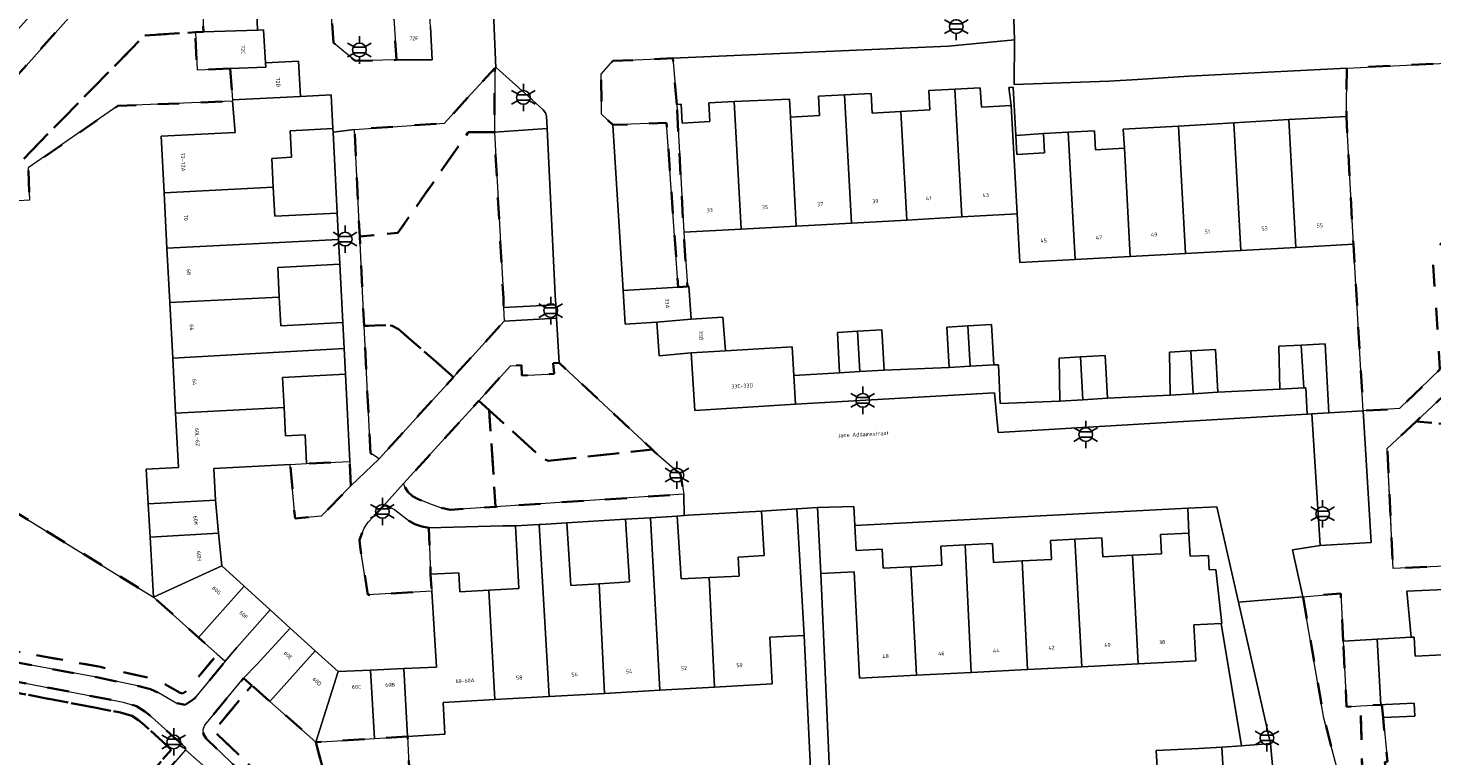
# Model space of a CAD drawing. Extents: x 105780 to 185197, y 477999 to 525027.
# Tile 105 of 562: x 106254 to 106384, y 479527 to 479594. Entities that reach past the tile are written whole.
import ezdxf
from ezdxf.enums import TextEntityAlignment as Align

# ---------------------------------------------------------------- set-up
doc = ezdxf.new("R2010")
doc.units = 0
doc.linetypes.add('XX-HIDDEN', pattern=[4, 2, -2])
for name, color, linetype, lineweight in [('B-GV-GR-HAAG_01-G', 252, 'GR-HAAG1', 13), ('B-GV-GR-MATERIAALGRENS-G', 252, 'XX-HIDDEN', 35), ('B-RO-IE-MEUBILAIR_WEGMEUBILAIR-S', 252, 'Continuous', 25), ('B-RO-IE-TERREINAFSCHEIDING_KUNSTMATIG_HEKWERK-G', 252, 'IE-TERREINAFSCHEIDING-KUNSTMATIG', 18), ('B-XX-KG-KADASTRAAL_BEBOUWING-G', 252, 'Continuous', 20), ('B1-WE-OG-BEBOUWING-T18', 7, 'Continuous', 18), ('B1-WE-OG-TERREIN_ERF-GV', 252, 'Continuous', 18), ('B1-WE-OG-TOPOGRAFIE-T18', 10, 'Continuous', 18), ('B1-WE-VH-VERHARDING_ASFALT-GV', 252, 'Continuous', 18), ('B1-WE-VH-VERHARDING_BETONSTRAATSTEEN-GV', 252, 'Continuous', 18), ('B1-WE-VH-VERHARDING_TEGEL-GV', 252, 'Continuous', 18)]:
    doc.layers.add(name, color=color, linetype=linetype, lineweight=lineweight)
doc.styles.add('NLCS-ISO', font='NLCS-ISO.ttf')
doc.styles.add('NLCS-ISO-M200-T18', font='NLCS-ISO.ttf', dxfattribs={"height": 0.36})
doc.linetypes.add('GR-HAAG1', pattern='A,6,[176,NLCS.shx,S=0.125,R=0,X=0,Y=0],-2', length=8)
doc.linetypes.add('IE-TERREINAFSCHEIDING-KUNSTMATIG', pattern='A,4,[82,NLCS.SHX,S=0.75,R=90,X=0,Y=0],4,-2', length=10)

# ---------------------------------------------------------------- blocks, each defined once
blk = doc.blocks.new('B-SIE-WEG_LICHTMAST-SO')
at = {"ltscale": 0.1}
for p, q in [((-1.1, 0.63), (-2.19, 1.27)), ((0, 1.27), (0, 2.53)), ((1.1, 0.63), (2.19, 1.27)), ((-1.1, -0.63), (-2.19, -1.27)), ((0, -1.27), (0, -2.53)), ((1.1, -0.63), (2.19, -1.27))]:
    blk.add_line(p, q, dxfattribs=at)
at = {"flags": 128}
for points in [[(-1.16, 0.5), (1.16, 0.5)], [(-1.16, -0.5), (1.16, -0.5)]]:
    blk.add_lwpolyline(points, dxfattribs=at)
at = {"ltscale": 0.1}
blk.add_circle((0, 0), 1.27, dxfattribs=at)
at = {"style": 'NLCS-ISO'}
blk.add_attdef('TYPE', text='', height=1.8, dxfattribs=at).set_placement((0, 2.53), align=Align.BOTTOM_CENTER)

msp = doc.modelspace()

# ---------------------------------------------------------------- linework, layer by layer
at = {"layer": 'B-GV-GR-HAAG_01-G', "flags": 128}
msp.add_lwpolyline([(106366.191, 479540.932), (106364.2, 479549.75), (106361.489, 479549.611), (106361.61, 479547.32), (106361.723, 479545.173), (106363.42, 479545.262), (106363.491, 479543.914), (106364.09, 479543.945), (106364.652, 479538.968), (106364.601, 479538.965), (106366.461, 479527.667), (106369.14, 479527.87)], close=True, dxfattribs=at)
at = {"layer": 'B-GV-GR-MATERIAALGRENS-G', "flags": 128}
for points in [[(106265.012, 479593.316), (106269.701, 479593.599), (106269.7, 479593.62), (106270.449, 479593.644), (106270, 479606.11), (106269.919, 479608.355), (106268.5, 479606.79), (106246.653, 479582.224), (106251.515, 479579.571)], [(106287.92, 479596.86), (106284.96, 479596.74), (106282.16, 479596.65), (106282.48, 479592.64), (106284.49, 479590.96), (106288.305, 479591.042)], [(106272.92, 479590.25), (106269.86, 479590.13), (106269.701, 479593.599), (106265.012, 479593.316), (106251.515, 479579.571), (106251.277, 479577.902), (106254.345, 479578.092), (106254.242, 479581.078), (106262.541, 479586.803), (106273.148, 479587.238), (106273.139, 479587.354)], [(106294.945, 479584.374), (106297.36, 479584.38), (106297.39, 479590.29), (106294.842, 479587.501), (106292.74, 479585.2), (106284.42, 479584.62), (106284.905, 479574.735), (106288.431, 479575.056)], [(106314.224, 479586.93), (106313.88, 479591.203), (106308.33, 479590.96), (106307.23, 479589.72), (106307.27, 479586.03), (106308.31, 479585.04), (106313.28, 479585.23), (106314.362, 479570.062), (106315.21, 479570.115), (106314.871, 479575.122)], [(106387.45, 479581.45), (106387.32, 479589.73), (106386.649, 479590.811), (106376.199, 479590.298), (106376.17, 479585.811), (106376.816, 479574.019), (106377.73, 479558.62), (106381.07, 479558.82), (106384.83, 479562.45), (106384.2, 479572.17), (106384.494, 479573.591), (106387.562, 479576.979)], [(106297.36, 479584.38), (106294.945, 479584.374), (106288.431, 479575.056), (106284.905, 479574.735), (106285.311, 479566.47), (106287.32, 479566.55), (106287.9, 479566.48), (106288.48, 479566.18), (106293.567, 479561.743), (106298.25, 479566.892), (106298.215, 479568.163), (106298.19, 479569.07)], [(106251.277, 479577.902), (106251.515, 479579.571), (106246.653, 479582.224), (106246.64, 479582.209), (106246.521, 479580.588), (106244.35, 479551.09), (106244.43, 479550.45), (106243.721, 479549.629), (106244.542, 479548.103), (106245.177, 479546.685), (106246.875, 479541.27), (106247.278, 479540.223), (106247.645, 479539.559), (106248.198, 479538.804), (106249.03, 479537.936), (106249.978, 479537.203), (106250.89, 479536.792), (106260.91, 479534.95), (106265.867, 479533.834), (106266.746, 479533.442), (106268.281, 479532.552), (106268.54, 479532.505), (106268.928, 479532.756), (106271.725, 479536.129), (106270.002, 479537.672), (106265.84, 479541.4), (106252.956, 479549.322)], [(106390.701, 479557.031), (106388.25, 479557.12), (106382.611, 479557.631), (106379.95, 479555.13), (106380.49, 479544.05), (106392.88, 479544.614), (106392.95, 479547.61), (106393.13, 479548.33), (106393.34, 479548.76), (106393.74, 479549.04), (106397.43, 479549.18), (106402.63, 479549.77), (106401.9, 479577.343), (106398.59, 479577.18), (106390.896, 479576.801), (106389.73, 479575.65), (106389.78, 479574.967), (106389.82, 479574.703), (106390.056, 479573.145), (106390.48, 479570.35), (106392.792, 479570.376), (106394.9, 479570.4), (106395.616, 479562.796), (106398.035, 479564.007), (106400.439, 479555.787), (106397.299, 479549.629), (106394.371, 479549.748), (106390.272, 479555.602)], [(106293.567, 479561.743), (106288.48, 479566.18), (106287.9, 479566.48), (106287.32, 479566.55), (106285.311, 479566.47), (106285.89, 479554.69), (106286.69, 479554.18)], [(106303.34, 479563.06), (106302.786, 479563.024), (106302.883, 479562.038), (106299.889, 479561.881), (106299.86, 479562.836), (106298.84, 479562.77), (106295.911, 479559.547), (106296.878, 479558.676), (106301.83, 479554.22), (106302.34, 479553.99), (106311.968, 479555.039)], [(106216.965, 479561.28), (106217.1, 479558.09), (106217.46, 479556.38), (106217.86, 479555.16), (106218.41, 479554.21), (106219.22, 479553.13), (106220.65, 479551.62), (106236.09, 479537.86), (106256.8, 479519.65), (106257.97, 479518.77), (106259.1, 479518.28), (106260.13, 479518.16), (106260.89, 479518.42), (106261.57, 479518.96), (106268.782, 479527.288), (106268.78, 479527.5), (106265.64, 479530.34), (106265.01, 479530.83), (106264.26, 479531.33), (106263.02, 479531.7), (106259.557, 479532.364), (106250.71, 479534.06), (106249.23, 479534.58), (106248.26, 479535.11), (106247.02, 479536.05), (106245.94, 479536.99), (106245.3, 479537.66), (106244.73, 479538.83), (106242.17, 479546.32), (106241.44, 479547.91), (106240.77, 479549.05), (106239.82, 479550.22), (106238.81, 479551.28), (106236.74, 479553.24), (106228.94, 479560.12), (106227.39, 479561.29), (106226.3, 479561.92), (106225.62, 479562.14), (106224.69, 479562.26), (106218.02, 479561.58)], [(106393.252, 479560.309), (106390.331, 479561.785), (106388.07, 479561.58), (106386.747, 479561.517), (106382.611, 479557.631), (106388.25, 479557.12), (106390.701, 479557.031), (106390.881, 479557.628)], [(106238.104, 479550.572), (106239.069, 479549.559), (106239.946, 479548.478), (106240.552, 479547.447), (106241.24, 479545.949), (106243.804, 479538.448), (106244.469, 479537.082), (106245.249, 479536.266), (106246.389, 479535.274), (106247.715, 479534.268), (106248.822, 479533.663), (106250.449, 479533.092), (106259.369, 479531.382), (106262.782, 479530.727), (106263.83, 479530.415), (106264.425, 479530.018), (106264.997, 479529.573), (106267.47, 479527.301), (106260.875, 479519.685), (106260.403, 479519.31), (106260.021, 479519.18), (106259.362, 479519.256), (106258.476, 479519.64), (106257.432, 479520.426), (106236.753, 479538.609), (106221.347, 479552.338), (106219.986, 479553.776), (106219.246, 479554.762), (106218.778, 479555.571), (106218.427, 479556.64), (106218.096, 479558.215), (106217.998, 479560.525), (106218.209, 479560.594), (106224.677, 479561.253), (106225.4, 479561.16), (106225.891, 479561.001), (106226.836, 479560.455), (106228.307, 479559.345), (106236.065, 479552.502)], [(106238.104, 479550.572), (106236.065, 479552.502), (106228.307, 479559.345), (106226.836, 479560.455), (106225.891, 479561.001), (106225.4, 479561.16), (106224.677, 479561.253), (106218.209, 479560.594), (106217.998, 479560.525), (106218.096, 479558.215), (106218.427, 479556.64), (106218.778, 479555.571), (106219.246, 479554.762), (106219.986, 479553.776), (106221.347, 479552.338), (106236.753, 479538.609), (106257.432, 479520.426), (106258.476, 479519.64), (106259.362, 479519.256), (106260.021, 479519.18), (106260.403, 479519.31), (106260.875, 479519.685), (106267.47, 479527.301), (106264.997, 479529.573), (106264.425, 479530.018), (106263.83, 479530.415), (106262.782, 479530.727), (106259.369, 479531.382), (106250.449, 479533.092), (106248.822, 479533.663), (106247.715, 479534.268), (106246.389, 479535.274), (106245.249, 479536.266), (106244.469, 479537.082), (106243.804, 479538.448), (106241.24, 479545.949), (106240.552, 479547.447), (106239.946, 479548.478), (106239.069, 479549.559)], [(106296.878, 479558.676), (106295.911, 479559.547), (106295.323, 479558.9), (106288.963, 479551.903), (106289.1, 479551.54), (106289.34, 479551.12), (106289.78, 479550.74), (106290.31, 479550.46), (106291.64, 479549.92), (106292.42, 479549.66), (106293.27, 479549.48), (106297.468, 479549.758)], [(106311.968, 479555.039), (106302.34, 479553.99), (106301.83, 479554.22), (106296.878, 479558.676), (106297.468, 479549.758), (106314.87, 479550.91), (106314.57, 479552.76), (106312.15, 479554.87)], [(106284.08, 479551.68), (106283.975, 479553.921), (106279.988, 479553.735), (106278.469, 479553.656), (106278.92, 479548.68), (106281.33, 479548.88)], [(106291.3, 479547.8), (106290.64, 479547.92), (106290, 479548.13), (106289.5, 479548.41), (106288.11, 479549.49), (106287.38, 479549.86), (106287.089, 479549.851), (106285.69, 479548.32), (106285.31, 479547.77), (106284.88, 479546.69), (106284.93, 479546.06), (106285.66, 479541.61), (106291.558, 479541.954), (106291.46, 479543.52)], [(106260.91, 479534.95), (106250.89, 479536.792), (106249.978, 479537.203), (106249.03, 479537.936), (106248.198, 479538.804), (106247.645, 479539.559), (106247.278, 479540.223), (106246.875, 479541.27), (106245.177, 479546.685), (106244.542, 479548.103), (106243.721, 479549.629), (106243.04, 479548.84), (106243.64, 479547.67), (106244.24, 479546.33), (106245.93, 479540.94), (106246.37, 479539.8), (106246.8, 479539.02), (106247.43, 479538.16), (106248.36, 479537.19), (106249.46, 479536.34), (106250.59, 479535.83), (106260.71, 479533.97), (106264.34, 479533.19), (106265.55, 479532.88), (106266.29, 479532.55), (106267.93, 479531.6), (106268.75, 479531.45), (106269.6, 479532), (106272.451, 479535.478), (106271.725, 479536.129), (106268.928, 479532.756), (106268.54, 479532.505), (106268.281, 479532.552), (106266.746, 479533.442), (106265.867, 479533.834)], [(106375.869, 479537.326), (106375.643, 479541.738), (106372.15, 479541.44), (106374.09, 479530.21), (106379.134, 479511.016), (106379.68, 479509.71), (106380.12, 479509.04), (106380.37, 479508.75), (106381.4, 479507.84), (106382.38, 479507.21), (106382.93, 479506.98), (106383.77, 479506.73), (106385.16, 479506.71), (106389.14, 479506.912), (106389.047, 479508.746), (106388.951, 479510.461), (106382.467, 479510.188), (106377.667, 479524.542), (106377.482, 479531.342), (106376.196, 479531.27)], [(106325.99, 479517.04), (106326.53, 479518.57), (106326.72, 479518.88), (106326.87, 479519.67), (106325.798, 479519.589), (106325.58, 479518.884), (106325.114, 479517.562), (106321.415, 479513.468), (106320.337, 479512.328), (106319.683, 479512.061), (106315.607, 479512.091), (106314.163, 479511.698), (106313.049, 479511.16), (106311.984, 479510.27), (106311.092, 479509.119), (106309.963, 479505.155), (106310.227, 479501.535), (106310.677, 479499.288), (106311.584, 479498.141), (106312.99, 479497.071), (106314.99, 479495.91), (106316.59, 479495.468), (106318.891, 479495.496), (106318.979, 479494.903), (106318.961, 479493.114), (106318.592, 479491.067), (106318.067, 479489.677), (106317.542, 479488.545), (106316.929, 479487.598), (106315.914, 479486.513), (106314.772, 479485.774), (106313.23, 479485.296), (106311.577, 479484.918), (106310.259, 479484.782), (106309.227, 479484.825), (106308.127, 479485.085), (106306.804, 479485.63), (106305.388, 479486.537), (106303.161, 479488.269), (106299.932, 479491.15), (106296.695, 479494.14), (106294.866, 479496.096), (106292.87, 479498.576), (106292.033, 479499.949), (106290.925, 479502.106), (106286.981, 479510.258), (106283.931, 479515.89), (106282.87, 479517.544), (106281.972, 479518.72), (106280.615, 479520.149), (106278.878, 479521.876), (106271.476, 479528.962), (106271.447, 479529.082), (106274.909, 479533.247), (106274.16, 479533.91), (106270.56, 479529.58), (106270.42, 479529.17), (106270.44, 479528.74), (106270.69, 479528.33), (106278.18, 479521.16), (106279.9, 479519.45), (106281.21, 479518.07), (106282.05, 479516.97), (106283.07, 479515.38), (106285.91, 479510.18), (106290.03, 479501.66), (106291.16, 479499.46), (106292.05, 479498), (106294.11, 479495.44), (106295.99, 479493.43), (106299.26, 479490.41), (106302.52, 479487.5), (106304.81, 479485.72), (106306.34, 479484.74), (106307.82, 479484.13), (106309.09, 479483.83), (106310.29, 479483.78), (106311.74, 479483.93), (106313.49, 479484.33), (106315.2, 479484.86), (106316.56, 479485.74), (106317.72, 479486.98), (106318.42, 479488.06), (106318.99, 479489.29), (106319.56, 479490.8), (106319.96, 479493.02), (106319.98, 479494.99), (106319.87, 479495.84), (106319.77, 479496.12), (106319.53, 479496.35), (106319.18, 479496.5), (106316.72, 479496.47), (106315.38, 479496.84), (106314.29, 479497.42), (106313.06, 479498.22), (106312.29, 479498.86), (106311.61, 479499.72), (106311.22, 479501.67), (106310.97, 479505.09), (106311.36, 479507), (106311.98, 479508.6), (106312.78, 479509.67), (106313.61, 479510.3), (106314.67, 479510.78), (106315.78, 479511.09), (106319.86, 479511.06), (106320.49, 479511.15), (106320.88, 479511.44), (106322.15, 479512.79)], [(106325.114, 479517.562), (106325.58, 479518.884), (106325.798, 479519.589), (106301.37, 479517.751), (106298.19, 479517.62), (106289.891, 479516.937), (106286.89, 479516.69), (106282.35, 479522.37), (106280.84, 479528), (106276.598, 479531.753), (106274.909, 479533.247), (106271.447, 479529.082), (106271.476, 479528.962), (106278.878, 479521.876), (106280.615, 479520.149), (106281.972, 479518.72), (106282.87, 479517.544), (106283.931, 479515.89), (106286.981, 479510.258), (106297.16, 479510.77), (106299.07, 479510.33), (106301.41, 479509.61), (106303.73, 479508.21), (106306.47, 479505.91), (106308.01, 479505.07), (106309.34, 479504.92), (106309.963, 479505.155), (106311.092, 479509.119), (106311.984, 479510.27), (106313.049, 479511.16), (106314.163, 479511.698), (106315.607, 479512.091), (106319.683, 479512.061), (106320.337, 479512.328), (106321.415, 479513.468)], [(106379.56, 479530.29), (106379.446, 479531.451), (106379.356, 479531.446), (106377.482, 479531.342), (106377.667, 479524.542), (106382.467, 479510.188), (106388.951, 479510.461), (106388.822, 479512.76), (106384.1, 479512.56), (106383.18, 479515.08), (106380.69, 479522.75), (106379.85, 479525.27), (106379.74, 479526.16), (106379.96, 479526.2)], [(106289.329, 479528.523), (106286.281, 479528.335), (106280.84, 479528), (106282.35, 479522.37), (106286.89, 479516.69), (106289.891, 479516.937)]]:
    msp.add_lwpolyline(points, close=True, dxfattribs=at)
at = {"layer": 'B-RO-IE-TERREINAFSCHEIDING_KUNSTMATIG_HEKWERK-G', "flags": 128}
msp.add_lwpolyline([(106380.303, 479547.882), (106379.95, 479555.13), (106382.631, 479557.629)], dxfattribs=at)
at = {"layer": 'B-XX-KG-KADASTRAAL_BEBOUWING-G', "flags": 128}
for points in [[(106291.44, 479594.12), (106291.26, 479597.108), (106287.92, 479596.86), (106288.305, 479591.042), (106291.61, 479591.06)], [(106276, 479593.82), (106275.437, 479593.802), (106270.449, 479593.644), (106269.7, 479593.62), (106269.701, 479593.599), (106269.86, 479590.13), (106272.92, 479590.25), (106276.203, 479590.379), (106276.18, 479590.77)], [(106276.18, 479590.77), (106276.203, 479590.379), (106272.92, 479590.25), (106273.139, 479587.354), (106279.439, 479587.683), (106279.23, 479590.93)], [(106282.414, 479584.705), (106282.251, 479587.83), (106279.439, 479587.683), (106273.139, 479587.354), (106273.148, 479587.238), (106273.366, 479584.353), (106266.534, 479583.997), (106266.807, 479578.761), (106276.896, 479579.303), (106276.758, 479581.952), (106278.584, 479582.047), (106278.456, 479584.499)], [(106329.747, 479587.82), (106327.341, 479587.688), (106327.439, 479585.907), (106324.736, 479585.759), (106325.288, 479575.693), (106330.396, 479575.973)], [(106334.955, 479586.286), (106332.296, 479586.141), (106332.197, 479587.954), (106329.747, 479587.82), (106330.396, 479575.973), (106335.504, 479576.252)], [(106339.952, 479588.345), (106337.555, 479588.214), (106337.653, 479586.434), (106334.955, 479586.286), (106335.504, 479576.252), (106340.612, 479576.532)], [(106345.172, 479586.841), (106342.405, 479586.689), (106342.307, 479588.475), (106339.952, 479588.345), (106340.612, 479576.532), (106345.721, 479576.812)], [(106350.431, 479584.371), (106348.138, 479584.245), (106348.236, 479582.457), (106345.684, 479582.317), (106345.588, 479584.075), (106345.344, 479588.525), (106345.08, 479588.511), (106344.958, 479588.504), (106345.172, 479586.841), (106345.721, 479576.812), (106345.967, 479572.328), (106351.076, 479572.608)], [(106319.533, 479587.21), (106317.19, 479587.082), (106317.285, 479585.358), (106314.722, 479585.218), (106314.627, 479586.952), (106314.224, 479586.93), (106314.871, 479575.122), (106320.179, 479575.413)], [(106324.736, 479585.759), (106324.645, 479587.421), (106319.533, 479587.21), (106320.179, 479575.413), (106325.288, 479575.693)], [(106360.647, 479584.937), (106355.537, 479584.654), (106355.636, 479582.878), (106356.183, 479572.888), (106361.291, 479573.168)], [(106365.755, 479585.234), (106360.647, 479584.937), (106361.291, 479573.168), (106366.4, 479573.448)], [(106370.862, 479585.528), (106365.755, 479585.234), (106366.4, 479573.448), (106371.508, 479573.728)], [(106376.17, 479585.811), (106370.862, 479585.528), (106371.508, 479573.728), (106376.816, 479574.019)], [(106355.636, 479582.878), (106352.963, 479582.732), (106352.866, 479584.505), (106350.431, 479584.371), (106351.076, 479572.608), (106356.183, 479572.888)], [(106282.827, 479576.896), (106277.037, 479576.594), (106276.896, 479579.303), (106266.807, 479578.761), (106267.074, 479573.637), (106282.954, 479574.465)], [(106283.074, 479572.164), (106282.954, 479574.465), (106267.074, 479573.637), (106267.335, 479568.623), (106277.465, 479569.138), (106277.323, 479571.864)], [(106315.359, 479570.124), (106315.21, 479570.115), (106314.362, 479570.062), (106309.263, 479569.748), (106309.455, 479566.64), (106312.384, 479566.82), (106315.547, 479567.081)], [(106283.349, 479566.783), (106277.603, 479566.483), (106277.465, 479569.138), (106267.335, 479568.623), (106267.602, 479563.494), (106283.473, 479564.393)], [(106318.48, 479567.27), (106315.547, 479567.081), (106312.384, 479566.82), (106312.59, 479563.71), (106315.567, 479563.964), (106318.725, 479564.157)], [(106330.944, 479565.978), (106329.083, 479565.872), (106329.295, 479562.142), (106331.148, 479562.248)], [(106330.944, 479565.978), (106331.148, 479562.248), (106333.404, 479562.377), (106333.191, 479566.107)], [(106341.164, 479566.468), (106339.224, 479566.357), (106339.436, 479562.627), (106341.368, 479562.737)], [(106341.164, 479566.468), (106341.368, 479562.737), (106343.544, 479562.861), (106343.332, 479566.591)], [(106283.597, 479562.014), (106283.473, 479564.393), (106267.602, 479563.494), (106267.868, 479558.397), (106277.906, 479558.92), (106277.76, 479561.71)], [(106325.059, 479561.894), (106324.897, 479564.535), (106318.725, 479564.157), (106315.567, 479563.964), (106315.894, 479558.652), (106325.223, 479559.222)], [(106361.784, 479564.156), (106359.804, 479564.047), (106359.856, 479560.078), (106362.001, 479560.2)], [(106361.784, 479564.156), (106362.001, 479560.2), (106364.266, 479560.329), (106364.048, 479564.281)], [(106372.002, 479564.697), (106369.909, 479564.591), (106370.002, 479560.634), (106372.219, 479560.746)], [(106374.197, 479564.809), (106372.002, 479564.697), (106372.219, 479560.746), (106372.43, 479560.757), (106372.54, 479558.31), (106372.985, 479558.337), (106374.543, 479558.43)], [(106351.57, 479563.603), (106349.598, 479563.494), (106349.65, 479559.525), (106351.787, 479559.647)], [(106351.57, 479563.603), (106351.787, 479559.647), (106354.06, 479559.776), (106353.842, 479563.728)], [(106277.906, 479558.92), (106267.868, 479558.397), (106268.129, 479553.381), (106265.155, 479553.226), (106265.321, 479550.024), (106271.562, 479550.349), (106271.409, 479553.288), (106278.469, 479553.656), (106279.988, 479553.735), (106279.849, 479556.403), (106278.042, 479556.309)], [(106271.562, 479550.349), (106265.321, 479550.024), (106265.507, 479546.94), (106271.851, 479547.322)], [(106311.785, 479548.739), (106309.5, 479548.6), (106309.85, 479542.81), (106307.042, 479542.644), (106307.543, 479532.507), (106312.674, 479532.798)], [(106317.212, 479543.215), (106314.63, 479543.09), (106314.28, 479548.89), (106311.785, 479548.739), (106312.674, 479532.798), (106317.717, 479533.084)], [(106322.07, 479549.36), (106322.32, 479545.25), (106319.9, 479545.1), (106320.01, 479543.35), (106317.212, 479543.215), (106317.717, 479533.084), (106323.046, 479533.386), (106322.852, 479537.708), (106326.01, 479537.84), (106325.33, 479549.56)], [(106335.882, 479544.202), (106333.33, 479544.07), (106333.24, 479545.83), (106330.82, 479545.7), (106330.7, 479548.031), (106330.61, 479549.78), (106327.25, 479549.68), (106327.56, 479543.59), (106330.63, 479543.75), (106331.14, 479533.91), (106336.402, 479534.179)], [(106271.851, 479547.322), (106265.507, 479546.94), (106265.84, 479541.4), (106272.14, 479544.29)], [(106301.498, 479548.114), (106299.3, 479547.98), (106299.61, 479542.19), (106296.86, 479542.039), (106297.397, 479531.931), (106302.44, 479532.217)], [(106307.042, 479542.644), (106304.42, 479542.49), (106304.07, 479548.27), (106301.651, 479548.123), (106301.498, 479548.114), (106302.44, 479532.217), (106307.543, 479532.507)], [(106361.61, 479547.32), (106358.99, 479547.18), (106359.08, 479545.41), (106356.396, 479545.267), (106356.909, 479535.228), (106362.23, 479535.5), (106362.055, 479538.832), (106364.601, 479538.965), (106364.652, 479538.968), (106364.09, 479543.945), (106363.491, 479543.914), (106363.42, 479545.262), (106361.723, 479545.173)], [(106340.905, 479546.228), (106338.65, 479546.11), (106338.74, 479544.35), (106335.882, 479544.202), (106336.402, 479534.179), (106341.463, 479534.438)], [(106346.167, 479544.748), (106343.53, 479544.61), (106343.43, 479546.36), (106340.905, 479546.228), (106341.463, 479534.438), (106346.68, 479534.705)], [(106351.058, 479546.759), (106348.8, 479546.64), (106348.89, 479544.89), (106346.167, 479544.748), (106346.68, 479534.705), (106351.696, 479534.961)], [(106356.396, 479545.267), (106353.65, 479545.12), (106353.56, 479546.89), (106351.058, 479546.759), (106351.696, 479534.961), (106356.909, 479535.228)], [(106274.221, 479542.403), (106272.14, 479544.29), (106265.84, 479541.4), (106270.002, 479537.672)], [(106296.86, 479542.039), (106294.17, 479541.89), (106294.07, 479543.66), (106291.46, 479543.52), (106291.558, 479541.954), (106292, 479534.93), (106288.971, 479534.797), (106289.329, 479528.523), (106292.79, 479528.74), (106292.62, 479531.66), (106297.397, 479531.931)], [(106276.621, 479540.225), (106274.221, 479542.403), (106270.002, 479537.672), (106271.725, 479536.129), (106272.451, 479535.478), (106273.547, 479536.742)], [(106280.789, 479536.444), (106278.472, 479538.546), (106275.34, 479535.13), (106274.16, 479533.91), (106274.909, 479533.247), (106276.598, 479531.753)], [(106379.028, 479537.507), (106375.869, 479537.326), (106376.196, 479531.27), (106377.482, 479531.342), (106379.356, 479531.446)], [(106387.425, 479538.02), (106384.982, 479537.888), (106385.08, 479536.078), (106382.536, 479535.94), (106382.441, 479537.701), (106382.15, 479537.685), (106379.028, 479537.507), (106379.356, 479531.446), (106379.446, 479531.451), (106379.789, 479531.47), (106382.436, 479531.614), (106382.501, 479530.408), (106379.56, 479530.29), (106379.96, 479526.2), (106379.74, 479526.16), (106379.85, 479525.27), (106380.69, 479522.75), (106387.59, 479523.11), (106387.559, 479526.185), (106388.064, 479526.212)], [(106282.9, 479534.53), (106280.789, 479536.444), (106276.598, 479531.753), (106280.84, 479528)], [(106285.89, 479534.661), (106282.9, 479534.53), (106280.84, 479528), (106286.281, 479528.335)], [(106288.971, 479534.797), (106285.89, 479534.661), (106286.281, 479528.335), (106289.329, 479528.523)], [(106364.66, 479527.53), (106362.522, 479527.424), (106358.59, 479527.23), (106358.75, 479524.17), (106358.755, 479524.067), (106360.82, 479524.17), (106364.82, 479524.37)]]:
    msp.add_lwpolyline(points, close=True, dxfattribs=at)
at = {"layer": 'B1-WE-OG-TERREIN_ERF-GV', "flags": 128}
for points in [[(106345.46, 479592.9), (106339.36, 479592.32), (106313.88, 479591.203), (106314.224, 479586.93), (106314.627, 479586.952), (106314.722, 479585.218), (106317.285, 479585.358), (106317.19, 479587.082), (106319.533, 479587.21), (106324.645, 479587.421), (106324.736, 479585.759), (106327.439, 479585.907), (106327.341, 479587.688), (106329.747, 479587.82), (106332.197, 479587.954), (106332.296, 479586.141), (106334.955, 479586.286), (106337.653, 479586.434), (106337.555, 479588.214), (106339.952, 479588.345), (106342.307, 479588.475), (106342.405, 479586.689), (106345.172, 479586.841), (106344.958, 479588.504), (106345.08, 479588.511), (106345.344, 479588.525), (106345.588, 479584.075), (106348.138, 479584.245), (106350.431, 479584.371), (106352.866, 479584.505), (106352.963, 479582.732), (106355.636, 479582.878), (106355.537, 479584.654), (106360.647, 479584.937), (106365.755, 479585.234), (106370.862, 479585.528), (106376.17, 479585.811), (106376.199, 479590.298), (106361.61, 479589.54), (106356.86, 479589.238), (106354.21, 479589.07), (106345.45, 479588.78)], [(106267.074, 479573.637), (106266.807, 479578.761), (106266.534, 479583.997), (106273.366, 479584.353), (106273.148, 479587.238), (106262.541, 479586.803), (106254.242, 479581.078), (106254.345, 479578.092), (106251.277, 479577.902), (106252.956, 479549.322), (106265.84, 479541.4), (106265.507, 479546.94), (106265.321, 479550.024), (106265.155, 479553.226), (106268.129, 479553.381), (106267.868, 479558.397), (106267.602, 479563.494), (106267.335, 479568.623)], [(106282.431, 479584.382), (106282.414, 479584.705), (106278.456, 479584.499), (106278.584, 479582.047), (106276.758, 479581.952), (106276.896, 479579.303), (106277.037, 479576.594), (106282.827, 479576.896)], [(106348.138, 479584.245), (106345.588, 479584.075), (106345.684, 479582.317), (106348.236, 479582.457)], [(106376.816, 479574.019), (106371.508, 479573.728), (106366.4, 479573.448), (106361.291, 479573.168), (106356.183, 479572.888), (106351.076, 479572.608), (106345.967, 479572.328), (106345.721, 479576.812), (106340.612, 479576.532), (106335.504, 479576.252), (106330.396, 479575.973), (106325.288, 479575.693), (106320.179, 479575.413), (106314.871, 479575.122), (106315.21, 479570.115), (106315.359, 479570.124), (106315.547, 479567.081), (106318.48, 479567.27), (106318.725, 479564.157), (106324.897, 479564.535), (106325.059, 479561.894), (106329.295, 479562.142), (106329.083, 479565.872), (106330.944, 479565.978), (106333.191, 479566.107), (106333.404, 479562.377), (106339.436, 479562.627), (106339.224, 479566.357), (106341.164, 479566.468), (106343.332, 479566.591), (106343.544, 479562.861), (106343.975, 479562.872), (106344.147, 479559.307), (106349.65, 479559.525), (106349.598, 479563.494), (106351.57, 479563.603), (106353.842, 479563.728), (106354.06, 479559.776), (106359.856, 479560.078), (106359.804, 479564.047), (106361.784, 479564.156), (106364.048, 479564.281), (106364.266, 479560.329), (106370.002, 479560.634), (106369.909, 479564.591), (106372.002, 479564.697), (106374.197, 479564.809), (106374.543, 479558.43), (106377.73, 479558.62)], [(106283.074, 479572.164), (106277.323, 479571.864), (106277.465, 479569.138), (106277.603, 479566.483), (106283.349, 479566.783)], [(106372.54, 479558.31), (106372.43, 479560.757), (106372.219, 479560.746), (106370.002, 479560.634), (106364.266, 479560.329), (106362.001, 479560.2), (106359.856, 479560.078), (106354.06, 479559.776), (106351.787, 479559.647), (106349.65, 479559.525), (106344.147, 479559.307), (106343.975, 479562.872), (106343.544, 479562.861), (106341.368, 479562.737), (106339.436, 479562.627), (106333.404, 479562.377), (106331.148, 479562.248), (106329.295, 479562.142), (106325.059, 479561.894), (106325.223, 479559.222), (106343.63, 479560.268), (106343.967, 479556.603)], [(106283.597, 479562.014), (106277.76, 479561.71), (106277.906, 479558.92), (106278.042, 479556.309), (106279.849, 479556.403), (106279.988, 479553.735), (106283.975, 479553.921)], [(106309.5, 479548.6), (106304.07, 479548.27), (106304.42, 479542.49), (106307.042, 479542.644), (106309.85, 479542.81)], [(106322.07, 479549.36), (106315.28, 479548.979), (106314.925, 479548.947), (106314.28, 479548.89), (106314.63, 479543.09), (106317.212, 479543.215), (106320.01, 479543.35), (106319.9, 479545.1), (106322.32, 479545.25)], [(106348.8, 479546.64), (106351.058, 479546.759), (106353.56, 479546.89), (106353.65, 479545.12), (106356.396, 479545.267), (106359.08, 479545.41), (106358.99, 479547.18), (106361.61, 479547.32), (106361.489, 479549.611), (106330.7, 479548.031), (106330.82, 479545.7), (106333.24, 479545.83), (106333.33, 479544.07), (106335.882, 479544.202), (106338.74, 479544.35), (106338.65, 479546.11), (106340.905, 479546.228), (106343.43, 479546.36), (106343.53, 479544.61), (106346.167, 479544.748), (106348.89, 479544.89)], [(106299.3, 479547.98), (106298.14, 479548.001), (106291.3, 479547.8), (106291.46, 479543.52), (106294.07, 479543.66), (106294.17, 479541.89), (106296.86, 479542.039), (106299.61, 479542.19)], [(106326.01, 479537.84), (106322.852, 479537.708), (106323.046, 479533.386), (106317.717, 479533.084), (106312.674, 479532.798), (106307.543, 479532.507), (106302.44, 479532.217), (106297.397, 479531.931), (106292.62, 479531.66), (106292.79, 479528.74), (106289.329, 479528.523), (106289.891, 479516.937), (106298.19, 479517.62), (106301.37, 479517.751), (106325.798, 479519.589), (106326.87, 479519.67)], [(106382.436, 479531.614), (106379.789, 479531.47), (106379.446, 479531.451), (106379.56, 479530.29), (106382.501, 479530.408)]]:
    msp.add_lwpolyline(points, close=True, dxfattribs=at)
for points in [[(106358.75, 479524.17), (106358.59, 479527.23), (106362.522, 479527.424), (106364.66, 479527.53), (106366.461, 479527.667), (106364.601, 479538.965), (106362.055, 479538.832), (106362.23, 479535.5), (106356.909, 479535.228), (106351.696, 479534.961), (106346.68, 479534.705), (106341.463, 479534.438), (106336.402, 479534.179), (106331.14, 479533.91), (106330.63, 479543.75), (106327.56, 479543.59), (106328.55, 479521.13)], [(106402.759, 479542.89), (106381.77, 479541.96), (106382.15, 479537.685), (106382.441, 479537.701), (106382.536, 479535.94), (106385.08, 479536.078)]]:
    msp.add_lwpolyline(points, dxfattribs=at)
at = {"layer": 'B1-WE-VH-VERHARDING_ASFALT-GV', "flags": 128}
for points in [[(106270.36, 479613), (106244.25, 479583.78), (106231.13, 479568.99), (106229.87, 479567.67), (106228.91, 479566.77), (106227.87, 479566.06), (106227.632, 479565.956), (106230.18, 479563.7), (106246.64, 479582.209), (106246.653, 479582.224), (106268.5, 479606.79)], [(106278.18, 479521.16), (106270.69, 479528.33), (106270.44, 479528.74), (106270.42, 479529.17), (106270.56, 479529.58), (106274.16, 479533.91), (106275.34, 479535.13), (106278.472, 479538.546), (106276.621, 479540.225), (106273.547, 479536.742), (106272.451, 479535.478), (106269.6, 479532), (106268.75, 479531.45), (106267.93, 479531.6), (106266.29, 479532.55), (106265.55, 479532.88), (106264.34, 479533.19), (106260.71, 479533.97), (106250.59, 479535.83)], [(106270.952, 479525.368), (106268.782, 479527.288), (106261.57, 479518.96), (106260.89, 479518.42), (106260.13, 479518.16), (106259.1, 479518.28), (106257.97, 479518.77), (106256.8, 479519.65), (106236.09, 479537.86)], [(106250.71, 479534.06), (106259.557, 479532.364), (106263.02, 479531.7), (106264.26, 479531.33), (106265.01, 479530.83), (106265.64, 479530.34), (106268.78, 479527.5), (106268.782, 479527.288), (106270.952, 479525.368)]]:
    msp.add_lwpolyline(points, dxfattribs=at)
at = {"layer": 'B1-WE-VH-VERHARDING_BETONSTRAATSTEEN-GV', "flags": 128}
for points in [[(106274.988, 479606.281), (106270, 479606.11), (106270.449, 479593.644), (106275.437, 479593.802)], [(106313.28, 479585.23), (106308.31, 479585.04), (106309.263, 479569.748), (106314.362, 479570.062)], [(106302.23, 479584.72), (106297.36, 479584.38), (106298.19, 479569.07), (106298.215, 479568.163), (106303.035, 479568.404), (106302.98, 479569.31)], [(106295.323, 479558.9), (106295.911, 479559.547), (106298.84, 479562.77), (106299.86, 479562.836), (106299.889, 479561.881), (106302.883, 479562.038), (106302.786, 479563.024), (106303.34, 479563.06), (106303.11, 479567.18), (106298.25, 479566.892), (106293.567, 479561.743), (106286.69, 479554.18), (106284.08, 479551.68), (106281.33, 479548.88), (106278.92, 479548.68), (106278.469, 479553.656), (106271.409, 479553.288), (106271.562, 479550.349), (106271.851, 479547.322), (106272.14, 479544.29), (106274.221, 479542.403), (106276.621, 479540.225), (106278.472, 479538.546), (106280.789, 479536.444), (106282.9, 479534.53), (106285.89, 479534.661), (106288.971, 479534.797), (106292, 479534.93), (106291.558, 479541.954), (106285.66, 479541.61), (106284.93, 479546.06), (106284.88, 479546.69), (106285.31, 479547.77), (106285.69, 479548.32), (106287.089, 479549.851), (106288.963, 479551.903)], [(106377.73, 479558.62), (106374.543, 479558.43), (106372.985, 479558.337), (106373.732, 479546.157), (106378.477, 479546.44)]]:
    msp.add_lwpolyline(points, close=True, dxfattribs=at)
for points in [[(106274.988, 479606.281), (106275.437, 479593.802), (106276, 479593.82), (106276.18, 479590.77), (106279.23, 479590.93), (106279.439, 479587.683), (106282.251, 479587.83), (106282.414, 479584.705), (106282.431, 479584.382), (106284.42, 479584.62), (106292.74, 479585.2), (106294.842, 479587.501), (106297.39, 479590.29), (106297.501, 479590.316), (106297.181, 479597.643)], [(106291.44, 479594.12), (106291.61, 479591.06), (106288.305, 479591.042), (106284.49, 479590.96), (106282.48, 479592.64), (106282.16, 479596.65)], [(106297.181, 479597.643), (106297.501, 479590.316), (106297.56, 479590.33), (106300.508, 479587.68), (106301.88, 479586.44), (106302.09, 479586.17), (106302.19, 479585.85), (106302.23, 479584.72), (106302.98, 479569.31), (106303.035, 479568.404), (106303.11, 479567.18), (106303.34, 479563.06), (106311.968, 479555.039), (106312.15, 479554.87), (106314.57, 479552.76), (106314.87, 479550.91), (106314.925, 479548.947), (106315.28, 479548.979), (106322.07, 479549.36), (106325.33, 479549.56), (106327.25, 479549.68), (106330.61, 479549.78), (106330.7, 479548.031), (106361.489, 479549.611), (106364.2, 479549.75), (106366.191, 479540.932), (106372.15, 479541.44), (106371.189, 479545.786), (106373.732, 479546.157), (106372.985, 479558.337), (106372.54, 479558.31), (106343.967, 479556.603), (106343.63, 479560.268), (106325.223, 479559.222), (106315.894, 479558.652), (106315.567, 479563.964), (106312.59, 479563.71), (106312.384, 479566.82), (106309.455, 479566.64), (106309.263, 479569.748), (106308.31, 479585.04), (106307.27, 479586.03), (106307.23, 479589.72), (106308.33, 479590.96), (106313.88, 479591.203), (106339.36, 479592.32), (106345.46, 479592.9), (106345.308, 479597.612)], [(106385.16, 479506.71), (106383.77, 479506.73), (106382.93, 479506.98), (106382.38, 479507.21), (106381.4, 479507.84), (106380.37, 479508.75), (106380.12, 479509.04), (106379.68, 479509.71), (106379.134, 479511.016), (106374.09, 479530.21), (106372.15, 479541.44), (106366.191, 479540.932), (106369.14, 479527.87), (106370.07, 479517.73), (106370.439, 479511.519), (106370.822, 479505.085), (106373.75, 479501.19), (106374.08, 479500.75), (106376.34, 479498.15), (106391.16, 479498.78)]]:
    msp.add_lwpolyline(points, dxfattribs=at)
at = {"layer": 'B1-WE-VH-VERHARDING_TEGEL-GV', "flags": 128}
for points in [[(106345.308, 479597.612), (106345.46, 479592.9), (106345.45, 479588.78), (106354.21, 479589.07), (106356.86, 479589.238), (106361.61, 479589.54), (106376.199, 479590.298), (106386.649, 479590.811), (106387.201, 479590.838), (106389.149, 479590.937), (106400.57, 479591.61), (106400.31, 479596.84)], [(106384.83, 479562.45), (106381.07, 479558.82), (106377.73, 479558.62), (106378.477, 479546.44), (106373.732, 479546.157), (106371.189, 479545.786), (106372.15, 479541.44), (106375.643, 479541.738), (106375.869, 479537.326), (106379.028, 479537.507), (106382.15, 479537.685), (106381.77, 479541.96), (106402.759, 479542.89)], [(106392.88, 479544.614), (106380.49, 479544.05), (106379.95, 479555.13), (106382.611, 479557.631), (106386.747, 479561.517)], [(106370.07, 479517.73), (106369.14, 479527.87), (106366.461, 479527.667), (106364.66, 479527.53), (106364.82, 479524.37)]]:
    msp.add_lwpolyline(points, dxfattribs=at)
for points in [[(106297.501, 479590.316), (106297.39, 479590.29), (106297.36, 479584.38), (106302.23, 479584.72), (106302.19, 479585.85), (106302.09, 479586.17), (106301.88, 479586.44), (106300.508, 479587.68), (106297.56, 479590.33)], [(106284.905, 479574.735), (106284.42, 479584.62), (106282.431, 479584.382), (106282.827, 479576.896), (106282.954, 479574.465), (106283.074, 479572.164), (106283.349, 479566.783), (106283.473, 479564.393), (106283.597, 479562.014), (106283.975, 479553.921), (106284.08, 479551.68), (106286.69, 479554.18), (106285.89, 479554.69), (106285.311, 479566.47)], [(106303.035, 479568.404), (106298.215, 479568.163), (106298.25, 479566.892), (106303.11, 479567.18)], [(106314.87, 479550.91), (106297.468, 479549.758), (106293.27, 479549.48), (106292.42, 479549.66), (106291.64, 479549.92), (106290.31, 479550.46), (106289.78, 479550.74), (106289.34, 479551.12), (106289.1, 479551.54), (106288.963, 479551.903), (106287.089, 479549.851), (106287.38, 479549.86), (106288.11, 479549.49), (106289.5, 479548.41), (106290, 479548.13), (106290.64, 479547.92), (106291.3, 479547.8), (106298.14, 479548.001), (106299.3, 479547.98), (106301.498, 479548.114), (106301.651, 479548.123), (106304.07, 479548.27), (106309.5, 479548.6), (106311.785, 479548.739), (106314.28, 479548.89), (106314.925, 479548.947)], [(106327.56, 479543.59), (106327.25, 479549.68), (106325.33, 479549.56), (106326.01, 479537.84), (106326.87, 479519.67), (106326.72, 479518.88), (106326.53, 479518.57), (106325.99, 479517.04), (106327.37, 479515.74), (106328.85, 479517.01), (106328.71, 479519.45), (106328.55, 479521.13)]]:
    msp.add_lwpolyline(points, close=True, dxfattribs=at)

# ---------------------------------------------------------------- block references
at = {"layer": 'B-RO-IE-MEUBILAIR_WEGMEUBILAIR-S', "xscale": 0.5, "yscale": 0.5, "zscale": 0.5}
for p in [(106340.086, 479594.126), (106284.875, 479591.966), (106300.046, 479587.586), (106283.553, 479574.487), (106302.576, 479567.876), (106331.435, 479559.587), (106352.056, 479556.426), (106314.236, 479552.676), (106287.006, 479549.326), (106373.976, 479549.106), (106267.696, 479528.016), (106368.816, 479528.386)]:
    msp.add_blockref('B-SIE-WEG_LICHTMAST-SO', p, dxfattribs=at)

# ---------------------------------------------------------------- texts
at = {"layer": 'B1-WE-OG-BEBOUWING-T18', "style": 'NLCS-ISO-M200-T18'}
for s, rotation, p in [('72F', 0.3, (106289.905, 479593.051)), ('72C', 273.4, (106274.104, 479591.997)), ('72B', 273.7, (106277.352, 479588.972)), ('72-72A', 273, (106268.562, 479581.604)), ('41', 3.2, (106337.519, 479578.265)), ('43', 3.2, (106342.816, 479578.555)), ('33', 3.2, (106317.274, 479577.156)), ('35', 3.2, (106322.382, 479577.436)), ('37', 3.2, (106327.491, 479577.716)), ('39', 3.2, (106332.599, 479577.996)), ('70', 273, (106268.829, 479576.464)), ('55', 3.2, (106373.712, 479575.751)), ('45', 3.2, (106348.17, 479574.351)), ('47', 3.2, (106353.278, 479574.631)), ('49', 3.2, (106358.387, 479574.911)), ('51', 3.2, (106363.307, 479575.181)), ('53', 3.2, (106368.603, 479575.471)), ('68', 273, (106269.091, 479571.444)), ('33A', 273.5, (106313.345, 479568.549)), ('66', 273, (106269.358, 479566.329)), ('33B', 273.8, (106316.476, 479565.569)), ('64', 273, (106269.621, 479561.285)), ('33C-33D', 3.5, (106320.287, 479560.924)), ('60L-62', 273, (106269.885, 479556.205)), ('60K', 275.5, (106269.731, 479548.486)), ('60H', 275.4, (106270.044, 479545.207)), ('60G', 317.8, (106271.668, 479542.018)), ('60F', 317.8, (106274.162, 479539.756)), ('42', 2.9, (106348.893, 479536.721)), ('40', 2.9, (106354.067, 479536.985)), ('38', 2.9, (106359.122, 479537.244)), ('60E', 317.8, (106278.276, 479536.023)), ('48', 2.9, (106333.549, 479535.936)), ('46', 2.9, (106338.7, 479536.199)), ('44', 2.9, (106343.778, 479536.459)), ('56', 3.3, (106304.774, 479534.252)), ('54', 3.3, (106309.817, 479534.538)), ('52', 3.3, (106314.895, 479534.826)), ('50', 3.3, (106320.034, 479535.118)), ('60D', 317.8, (106280.951, 479533.598)), ('60-60A', 3.3, (106294.641, 479533.678)), ('58', 3.3, (106299.659, 479533.962))]:
    msp.add_text(s, height=0.36, rotation=rotation, dxfattribs=at).set_placement(p, align=Align.MIDDLE)
for s, p in [('60C', (106284.613, 479533.11)), ('60B', (106287.715, 479533.296))]:
    msp.add_text(s, height=0.36, dxfattribs=at).set_placement(p, align=Align.MIDDLE)
at = {"layer": 'B1-WE-OG-TOPOGRAFIE-T18', "style": 'NLCS-ISO-M200-T18'}
msp.add_text('Jane Addamsstraat', height=0.36, rotation=2.9, dxfattribs=at).set_placement((106331.472, 479556.449), align=Align.MIDDLE)

doc.saveas('drawing.dxf')
